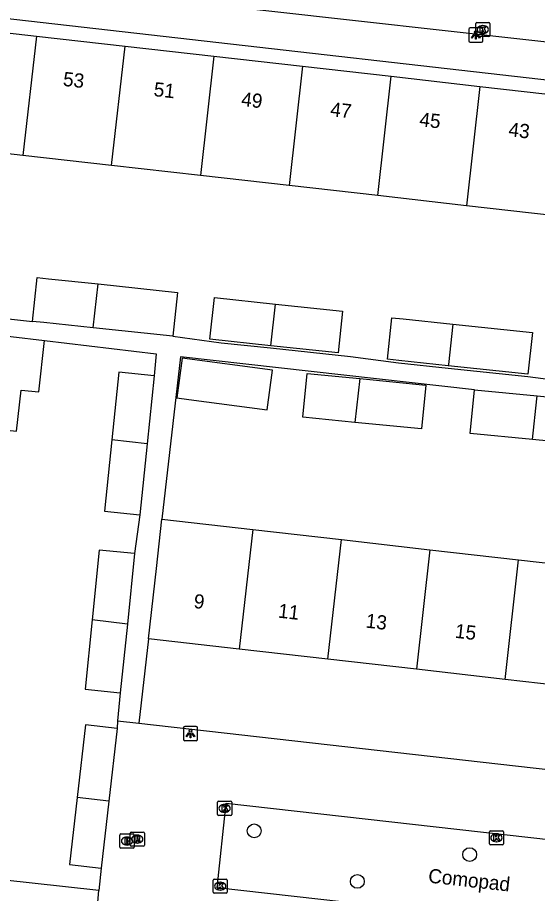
# Model space of a CAD drawing. Extents: x 162082 to 163393, y 388091 to 388632.
# Drawn here: x 162766.7 to 162803.4, y 388405.2 to 388467.1 of the extents above; entities that cross this region are included whole.
import ezdxf

# ---------------------------------------------------------------- set-up
doc = ezdxf.new("R2010")
doc.units = 0
for name, color, linetype in [('IMGEO_Boom', 7, 'Continuous'), ('IMGEO_Brandkraan', 7, 'Continuous'), ('IMGEO_Kolk', 7, 'Continuous'), ('IMGEO_Lichtpunt', 7, 'Continuous'), ('IMGEO_Openbare_ruimte_label', 7, 'Continuous'), ('IMGEO_Pand', 7, 'Continuous'), ('IMGEO_Pand_nummerreeks', 7, 'Continuous'), ('IMGEO_Rijbaan_lokaal_open', 7, 'Continuous'), ('IMGEO_Rioolput', 7, 'Continuous'), ('IMGEO_Voetpad_open', 7, 'Continuous')]:
    doc.layers.add(name, color=color, linetype=linetype)

msp = doc.modelspace()

# ---------------------------------------------------------------- linework, layer by layer
at = {"layer": 'IMGEO_Boom'}
for centre in [(162783.383, 388409.636), (162798.612, 388407.961), (162790.671, 388406.069)]:
    msp.add_circle(centre, 0.489, dxfattribs=at)
at = {"layer": 'IMGEO_Brandkraan'}
for p, q in [((162773.891, 388408.494), (162773.891, 388409.346)), ((162773.966, 388409.42), (162774.818, 388409.42)), ((162774.892, 388409.346), (162774.892, 388408.494)), ((162774.402, 388408.64), (162774.377, 388408.64)), ((162774.379, 388409.2), (162774.404, 388409.2)), ((162774.818, 388408.42), (162773.966, 388408.42))]:
    msp.add_line(p, q, dxfattribs=at)
for points in [[(162773.891, 388408.494), (162773.891, 388409.346)], [(162773.966, 388409.42), (162774.818, 388409.42)], [(162774.892, 388409.346), (162774.892, 388408.494)], [(162774.239, 388409.12), (162774.239, 388408.72), (162774.452, 388408.72)], [(162774.47, 388409.12), (162774.239, 388409.12)], [(162774.418, 388409.039), (162774.364, 388409.039), (162774.364, 388408.963)], [(162774.364, 388408.963), (162774.417, 388408.963)], [(162774.426, 388408.887), (162774.364, 388408.887), (162774.364, 388408.806)], [(162774.364, 388408.806), (162774.426, 388408.806)], [(162774.818, 388408.42), (162773.966, 388408.42)]]:
    msp.add_lwpolyline(points, dxfattribs=at)
for centre, radius, start, end in [((162773.968, 388409.344), 0.0765, 91.55205, 178.44795), ((162773.968, 388409.344), 0.0765, 91.55205, 178.44795), ((162774.816, 388409.344), 0.0765, 1.55205, 88.44795), ((162774.816, 388409.344), 0.0765, 1.55205, 88.44795), ((162774.419, 388409.001), 0.0379, 267.82845, 90.93552), ((162774.427, 388408.846), 0.0404, 269.87594, 90.50774), ((162774.458, 388408.971), 0.251, 268.66757, 293.53466), ((162774.474, 388408.975), 0.145, 59.4692, 91.53667), ((162774.499, 388409.022), 0.0922, 285.51372, 58.15012), ((162774.504, 388408.83), 0.105, 301.31148, 78.98903), ((162773.968, 388408.496), 0.0765, 181.55205, 268.44795), ((162773.968, 388408.496), 0.0765, 181.55205, 268.44795), ((162774.816, 388408.496), 0.0765, 271.55205, 358.44795), ((162774.816, 388408.496), 0.0765, 271.55205, 358.44795)]:
    msp.add_arc(centre, radius, start, end, dxfattribs=at)
for centre, major_axis, ratio, start_param, end_param in [((162774.378, 388408.92), (-0.387, 0.002), 0.722429, 4.712389, 7.853982), ((162774.403, 388408.92), (-0.39, 0.002), 0.717154, 1.570796, 4.712389)]:
    msp.add_ellipse(centre, major_axis=major_axis, ratio=ratio, start_param=start_param, end_param=end_param, dxfattribs=at)
at = {"layer": 'IMGEO_Kolk'}
for p, q in [((162799.037, 388465.834), (162799.037, 388466.686)), ((162799.112, 388466.76), (162799.964, 388466.76)), ((162799.525, 388466.54), (162799.55, 388466.54)), ((162800.038, 388466.686), (162800.038, 388465.834)), ((162799.964, 388465.76), (162799.112, 388465.76)), ((162799.548, 388465.98), (162799.523, 388465.98)), ((162780.864, 388411.732), (162781.716, 388411.732)), ((162780.789, 388410.806), (162780.789, 388411.658)), ((162781.277, 388411.512), (162781.302, 388411.512)), ((162781.79, 388411.658), (162781.79, 388410.806)), ((162781.716, 388410.732), (162780.864, 388410.732)), ((162781.3, 388410.952), (162781.275, 388410.952)), ((162800.003, 388408.724), (162800.003, 388409.576)), ((162800.078, 388409.65), (162800.93, 388409.65)), ((162800.491, 388409.43), (162800.516, 388409.43)), ((162801.004, 388409.576), (162801.004, 388408.724)), ((162800.93, 388408.65), (162800.078, 388408.65)), ((162800.514, 388408.87), (162800.489, 388408.87)), ((162780.479, 388405.306), (162780.479, 388406.158)), ((162780.554, 388406.232), (162781.406, 388406.232)), ((162781.48, 388406.158), (162781.48, 388405.306)), ((162780.967, 388406.012), (162780.992, 388406.012)), ((162781.406, 388405.232), (162780.554, 388405.232)), ((162780.99, 388405.452), (162780.965, 388405.452))]:
    msp.add_line(p, q, dxfattribs=at)
for points in [[(162799.037, 388465.834), (162799.037, 388466.686)], [(162799.112, 388466.76), (162799.964, 388466.76)], [(162799.358, 388466.46), (162799.481, 388466.46), (162799.481, 388466.309), (162799.611, 388466.46), (162799.775, 388466.46), (162799.629, 388466.309), (162799.782, 388466.06), (162799.63, 388466.06), (162799.545, 388466.224), (162799.481, 388466.157), (162799.481, 388466.06), (162799.358, 388466.06), (162799.358, 388466.46)], [(162800.038, 388466.686), (162800.038, 388465.834)], [(162799.964, 388465.76), (162799.112, 388465.76)], [(162780.864, 388411.732), (162781.716, 388411.732)], [(162780.789, 388410.806), (162780.789, 388411.658)], [(162781.11, 388411.432), (162781.233, 388411.432), (162781.233, 388411.281), (162781.363, 388411.432), (162781.527, 388411.432), (162781.381, 388411.281), (162781.534, 388411.032), (162781.382, 388411.032), (162781.297, 388411.196), (162781.233, 388411.129), (162781.233, 388411.032), (162781.11, 388411.032), (162781.11, 388411.432)], [(162781.79, 388411.658), (162781.79, 388410.806)], [(162781.716, 388410.732), (162780.864, 388410.732)], [(162800.003, 388408.724), (162800.003, 388409.576)], [(162800.078, 388409.65), (162800.93, 388409.65)], [(162800.324, 388409.35), (162800.447, 388409.35), (162800.447, 388409.199), (162800.577, 388409.35), (162800.741, 388409.35), (162800.595, 388409.199), (162800.748, 388408.95), (162800.596, 388408.95), (162800.511, 388409.114), (162800.447, 388409.047), (162800.447, 388408.95), (162800.324, 388408.95), (162800.324, 388409.35)], [(162801.004, 388409.576), (162801.004, 388408.724)], [(162800.93, 388408.65), (162800.078, 388408.65)], [(162780.479, 388405.306), (162780.479, 388406.158)], [(162780.554, 388406.232), (162781.406, 388406.232)], [(162781.48, 388406.158), (162781.48, 388405.306)], [(162780.8, 388405.932), (162780.923, 388405.932), (162780.923, 388405.781), (162781.053, 388405.932), (162781.217, 388405.932), (162781.071, 388405.781), (162781.224, 388405.532), (162781.072, 388405.532), (162780.987, 388405.696), (162780.923, 388405.629), (162780.923, 388405.532), (162780.8, 388405.532), (162780.8, 388405.932)], [(162781.406, 388405.232), (162780.554, 388405.232)]]:
    msp.add_lwpolyline(points, dxfattribs=at)
for centre, start, end in [((162799.114, 388466.684), 91.55205, 178.44795), ((162799.114, 388466.684), 91.55205, 178.44795), ((162799.962, 388466.684), 1.55205, 88.44795), ((162799.962, 388466.684), 1.55205, 88.44795), ((162799.114, 388465.836), 181.55205, 268.44795), ((162799.114, 388465.836), 181.55205, 268.44795), ((162799.962, 388465.836), 271.55205, 358.44795), ((162799.962, 388465.836), 271.55205, 358.44795), ((162780.866, 388411.656), 91.55205, 178.44795), ((162780.866, 388411.656), 91.55205, 178.44795), ((162781.714, 388411.656), 1.55205, 88.44795), ((162781.714, 388411.656), 1.55205, 88.44795), ((162780.866, 388410.808), 181.55205, 268.44795), ((162780.866, 388410.808), 181.55205, 268.44795), ((162781.714, 388410.808), 271.55205, 358.44795), ((162781.714, 388410.808), 271.55205, 358.44795), ((162800.08, 388409.574), 91.55205, 178.44795), ((162800.08, 388409.574), 91.55205, 178.44795), ((162800.928, 388409.574), 1.55205, 88.44795), ((162800.928, 388409.574), 1.55205, 88.44795), ((162800.08, 388408.726), 181.55205, 268.44795), ((162800.08, 388408.726), 181.55205, 268.44795), ((162800.928, 388408.726), 271.55205, 358.44795), ((162800.928, 388408.726), 271.55205, 358.44795), ((162780.556, 388406.156), 91.55205, 178.44795), ((162780.556, 388406.156), 91.55205, 178.44795), ((162781.404, 388406.156), 1.55205, 88.44795), ((162781.404, 388406.156), 1.55205, 88.44795), ((162780.556, 388405.308), 181.55205, 268.44795), ((162780.556, 388405.308), 181.55205, 268.44795), ((162781.404, 388405.308), 271.55205, 358.44795), ((162781.404, 388405.308), 271.55205, 358.44795)]:
    msp.add_arc(centre, 0.0765, start, end, dxfattribs=at)
for centre, major_axis, ratio, start_param, end_param in [((162799.524, 388466.26), (-0.387, 0.002), 0.722429, 4.712389, 7.853982), ((162799.549, 388466.26), (-0.39, 0.002), 0.717154, 1.570796, 4.712389), ((162781.276, 388411.232), (-0.387, 0.002), 0.722429, 4.712389, 7.853982), ((162781.301, 388411.232), (-0.39, 0.002), 0.717154, 1.570796, 4.712389), ((162800.49, 388409.15), (-0.387, 0.002), 0.722429, 4.712389, 7.853982), ((162800.515, 388409.15), (-0.39, 0.002), 0.717154, 1.570796, 4.712389), ((162780.966, 388405.732), (-0.387, 0.002), 0.722429, 4.712389, 7.853982), ((162780.991, 388405.732), (-0.39, 0.002), 0.717154, 1.570796, 4.712389)]:
    msp.add_ellipse(centre, major_axis=major_axis, ratio=ratio, start_param=start_param, end_param=end_param, dxfattribs=at)
at = {"layer": 'IMGEO_Lichtpunt'}
for p, q in [((162798.544, 388466.276), (162798.544, 388465.469)), ((162798.544, 388466.276), (162798.544, 388465.469)), ((162799.446, 388466.371), (162798.638, 388466.371)), ((162799.446, 388466.371), (162798.638, 388466.371)), ((162799.54, 388465.469), (162799.54, 388466.276)), ((162799.54, 388465.469), (162799.54, 388466.276)), ((162798.638, 388465.375), (162799.446, 388465.375)), ((162798.638, 388465.375), (162799.446, 388465.375)), ((162778.377, 388416.914), (162778.377, 388416.107)), ((162778.377, 388416.914), (162778.377, 388416.107)), ((162779.279, 388417.009), (162778.471, 388417.009)), ((162779.279, 388417.009), (162778.471, 388417.009)), ((162779.373, 388416.107), (162779.373, 388416.914)), ((162779.373, 388416.107), (162779.373, 388416.914)), ((162778.471, 388416.013), (162779.279, 388416.013)), ((162778.471, 388416.013), (162779.279, 388416.013))]:
    msp.add_line(p, q, dxfattribs=at)
for points in [[(162798.918, 388465.94), (162798.957, 388465.912), (162798.769, 388465.65), (162798.731, 388465.677), (162798.918, 388465.94)], [(162799.02, 388465.892), (162799.067, 388465.892), (162799.067, 388465.57), (162799.02, 388465.57), (162799.02, 388465.892)], [(162799.13, 388465.912), (162799.168, 388465.939), (162799.355, 388465.677), (162799.316, 388465.649), (162799.13, 388465.912)], [(162778.751, 388416.578), (162778.79, 388416.55), (162778.602, 388416.288), (162778.564, 388416.315), (162778.751, 388416.578)], [(162778.853, 388416.53), (162778.9, 388416.53), (162778.9, 388416.208), (162778.853, 388416.208), (162778.853, 388416.53)], [(162778.963, 388416.55), (162779.001, 388416.577), (162779.188, 388416.315), (162779.149, 388416.287), (162778.963, 388416.55)]]:
    msp.add_lwpolyline(points, dxfattribs=at)
for centre in [(162799.043, 388466.074), (162778.876, 388416.712)]:
    msp.add_circle(centre, 0.0994, dxfattribs=at)
for centre, start, end in [((162798.638, 388466.276), 90, 180), ((162798.638, 388466.276), 90, 180), ((162799.446, 388466.276), 0, 90), ((162799.446, 388466.276), 0, 90), ((162798.638, 388465.469), 180, 270), ((162798.638, 388465.469), 180, 270), ((162799.446, 388465.469), 270, 0), ((162799.446, 388465.469), 270, 360), ((162778.471, 388416.914), 90, 180), ((162778.471, 388416.914), 90, 180), ((162779.279, 388416.914), 0, 90), ((162779.279, 388416.914), 0, 90), ((162778.471, 388416.107), 180, 270), ((162778.471, 388416.107), 180, 270), ((162779.279, 388416.107), 270, 0), ((162779.279, 388416.107), 270, 360)]:
    msp.add_arc(centre, 0.0946, start, end, dxfattribs=at)
at = {"layer": 'IMGEO_Pand'}
for points in [[(162767.038, 388457.364), (162760.618, 388458.092), (162760.657, 388458.438), (162756.873, 388458.868), (162757.701, 388466.172), (162761.485, 388465.742), (162761.574, 388466.526), (162767.993, 388465.799)], [(162767.993, 388465.799), (162767.038, 388457.364)], [(162767.993, 388465.799), (162774.26, 388465.088)], [(162773.306, 388456.654), (162774.26, 388465.088)], [(162774.26, 388465.088), (162780.529, 388464.378)], [(162780.529, 388464.378), (162779.574, 388455.944)], [(162780.529, 388464.378), (162786.797, 388463.668)], [(162786.797, 388463.668), (162785.842, 388455.234)], [(162786.797, 388463.668), (162793.065, 388462.957)], [(162792.11, 388454.523), (162793.065, 388462.957)], [(162793.065, 388462.957), (162799.332, 388462.247)], [(162799.332, 388462.247), (162798.378, 388453.813)], [(162799.332, 388462.247), (162805.601, 388461.537)], [(162773.306, 388456.654), (162767.038, 388457.364)], [(162779.574, 388455.944), (162773.306, 388456.654)], [(162785.842, 388455.234), (162779.574, 388455.944)], [(162792.11, 388454.523), (162785.842, 388455.234)], [(162798.378, 388453.813), (162792.11, 388454.523)], [(162804.646, 388453.103), (162798.378, 388453.813)], [(162767.721, 388445.635), (162768.05, 388448.74), (162768.849, 388448.655), (162772.359, 388448.283)], [(162772.008, 388445.18), (162772.359, 388448.283)], [(162772.359, 388448.283), (162777.97, 388447.687), (162777.641, 388444.583)], [(162784.561, 388443.922), (162780.254, 388444.379), (162780.566, 388447.322), (162784.894, 388446.863)], [(162784.561, 388443.922), (162784.894, 388446.863)], [(162784.894, 388446.863), (162789.624, 388446.361), (162789.312, 388443.418), (162784.561, 388443.922)], [(162797.099, 388442.508), (162793.61, 388442.879), (162792.796, 388442.965), (162793.107, 388445.9), (162793.921, 388445.814), (162797.431, 388445.442)], [(162757.425, 388445.531), (162762.396, 388444.987), (162766.191, 388444.571), (162768.556, 388444.288)], [(162772.008, 388445.18), (162768.52, 388445.55), (162767.721, 388445.635)], [(162777.641, 388444.583), (162772.008, 388445.18)], [(162797.431, 388445.442), (162797.109, 388442.591), (162797.099, 388442.508)], [(162797.431, 388445.442), (162803.042, 388444.846), (162802.731, 388441.91), (162797.099, 388442.508)], [(162765.477, 388438.002), (162766.581, 388437.882), (162766.9, 388440.79), (162768.157, 388440.652), (162768.556, 388444.288)], [(162784.68, 388442.191), (162778.286, 388443.043), (162777.914, 388440.229), (162778.757, 388440.118), (162784.308, 388439.385), (162784.68, 388442.191)], [(162776.3, 388441.795), (162773.808, 388442.05), (162773.318, 388437.258)], [(162776.3, 388441.795), (162775.807, 388436.977)], [(162790.485, 388438.505), (162786.826, 388438.863), (162787.129, 388441.956), (162790.837, 388441.593)], [(162790.837, 388441.593), (162790.485, 388438.505)], [(162790.837, 388441.593), (162795.513, 388441.136), (162795.211, 388438.043), (162790.485, 388438.505)], [(162803.04, 388437.287), (162798.655, 388437.717), (162798.957, 388440.808)], [(162798.957, 388440.808), (162803.392, 388440.374)], [(162803.04, 388437.287), (162803.368, 388440.164), (162803.392, 388440.374)], [(162803.392, 388440.374), (162808.164, 388439.906)], [(162808.164, 388439.906), (162808.144, 388439.697), (162807.861, 388436.814), (162803.04, 388437.287)], [(162773.318, 388437.258), (162772.803, 388432.222), (162775.295, 388431.967)], [(162775.807, 388436.977), (162773.318, 388437.258)], [(162775.807, 388436.977), (162775.295, 388431.967)], [(162775.901, 388423.218), (162776.467, 388428.186), (162776.864, 388431.665)], [(162776.864, 388431.665), (162783.275, 388430.934)], [(162783.275, 388430.934), (162782.312, 388422.487)], [(162783.275, 388430.934), (162789.54, 388430.219)], [(162788.577, 388421.773), (162789.54, 388430.219)], [(162789.54, 388430.219), (162795.806, 388429.505)], [(162774.924, 388429.227), (162772.432, 388429.482), (162771.928, 388424.55)], [(162774.924, 388429.227), (162774.415, 388424.254)], [(162795.806, 388429.505), (162794.843, 388421.058)], [(162795.806, 388429.505), (162802.071, 388428.79)], [(162801.108, 388420.344), (162802.071, 388428.79)], [(162802.071, 388428.79), (162808.337, 388428.076)], [(162771.928, 388424.55), (162771.427, 388419.654), (162773.919, 388419.399)], [(162774.415, 388424.254), (162771.928, 388424.55)], [(162774.415, 388424.254), (162773.919, 388419.399)], [(162782.312, 388422.487), (162775.901, 388423.218)], [(162788.577, 388421.773), (162782.312, 388422.487)], [(162794.843, 388421.058), (162788.577, 388421.773)], [(162801.108, 388420.344), (162794.843, 388421.058)], [(162807.374, 388419.629), (162801.108, 388420.344)], [(162773.687, 388416.866), (162771.446, 388417.122), (162770.861, 388411.988)], [(162773.687, 388416.866), (162773.101, 388411.727)], [(162770.861, 388411.988), (162770.323, 388407.27), (162772.564, 388407.015)], [(162773.101, 388411.727), (162770.861, 388411.988)], [(162773.101, 388411.727), (162772.564, 388407.015)]]:
    msp.add_lwpolyline(points, dxfattribs=at)
at = {"layer": 'IMGEO_Rijbaan_lokaal_open'}
for points in [[(162757.624, 388470.527), (162759.881, 388470.341), (162827.517, 388462.78)], [(162773.715, 388417.421), (162773.687, 388416.866)], [(162773.715, 388417.421), (162775.234, 388417.249)], [(162775.234, 388417.249), (162821.398, 388412.02)], [(162780.76, 388405.619), (162781.393, 388411.586), (162820.916, 388407.138), (162820.326, 388401.167), (162780.76, 388405.619)], [(162772.564, 388407.015), (162772.4, 388405.427)], [(162772.078, 388401.51), (162772.4, 388405.427)]]:
    msp.add_lwpolyline(points, dxfattribs=at)
at = {"layer": 'IMGEO_Rioolput'}
for p, q in [((162774.615, 388408.628), (162774.615, 388409.48)), ((162774.69, 388409.554), (162775.542, 388409.554)), ((162775.103, 388409.334), (162775.128, 388409.334)), ((162775.616, 388409.48), (162775.616, 388408.628)), ((162775.126, 388408.774), (162775.101, 388408.774)), ((162775.542, 388408.554), (162774.69, 388408.554))]:
    msp.add_line(p, q, dxfattribs=at)
for points in [[(162774.615, 388408.628), (162774.615, 388409.48)], [(162774.69, 388409.554), (162775.542, 388409.554)], [(162775.204, 388409.252), (162774.952, 388409.254), (162774.952, 388408.854)], [(162775.616, 388409.48), (162775.616, 388408.628)], [(162774.952, 388408.854), (162775.076, 388408.854), (162775.076, 388409.016), (162775.087, 388409.016)], [(162775.13, 388409.173), (162775.076, 388409.173), (162775.076, 388409.092)], [(162775.076, 388409.092), (162775.128, 388409.092)], [(162775.134, 388408.987), (162775.205, 388408.854), (162775.345, 388408.854), (162775.28, 388408.98)], [(162775.542, 388408.554), (162774.69, 388408.554)]]:
    msp.add_lwpolyline(points, dxfattribs=at)
for centre, radius, start, end in [((162774.692, 388409.478), 0.0765, 91.55205, 178.44795), ((162774.692, 388409.478), 0.0765, 91.55205, 178.44795), ((162775.203, 388409.142), 0.109, 350.36119, 89.41601), ((162775.54, 388409.478), 0.0765, 1.55205, 88.44795), ((162775.54, 388409.478), 0.0765, 1.55205, 88.44795), ((162774.692, 388408.63), 0.0765, 181.55205, 268.44795), ((162774.692, 388408.63), 0.0765, 181.55205, 268.44795), ((162775.086, 388408.963), 0.0533, 26.02933, 88.69889), ((162775.112, 388409.281), 0.19, 274.7715, 282.96867), ((162775.136, 388409.077), 0.0964, 77.00612, 93.18647), ((162775.15, 388409.134), 0.0378, 276.66336, 79.67722), ((162775.201, 388409.142), 0.112, 277.58423, 350.98172), ((162775.185, 388408.927), 0.108, 29.51342, 73.79051), ((162775.54, 388408.63), 0.0765, 271.55205, 358.44795), ((162775.54, 388408.63), 0.0765, 271.55205, 358.44795)]:
    msp.add_arc(centre, radius, start, end, dxfattribs=at)
for centre, major_axis, ratio, start_param, end_param in [((162775.102, 388409.054), (-0.387, 0.002), 0.722429, 4.712389, 7.853982), ((162775.127, 388409.054), (-0.39, 0.002), 0.717154, 1.570796, 4.712389)]:
    msp.add_ellipse(centre, major_axis=major_axis, ratio=ratio, start_param=start_param, end_param=end_param, dxfattribs=at)
at = {"layer": 'IMGEO_Voetpad_open'}
for points in [[(162826.615, 388460.114), (162754.989, 388468.267), (162754.811, 388468.287)], [(162752.474, 388447.328), (162767.721, 388445.635)], [(162777.641, 388444.583), (162781.056, 388444.13), (162784.543, 388443.76), (162790.177, 388443.163), (162793.592, 388442.709), (162797.08, 388442.339), (162802.713, 388441.742), (162806.128, 388441.288)], [(162768.556, 388444.288), (162776.458, 388443.342), (162776.3, 388441.795)], [(162798.957, 388440.808), (162778.173, 388443.137), (162776.864, 388431.665)], [(162775.295, 388431.967), (162774.924, 388429.227)], [(162775.901, 388423.218), (162775.234, 388417.249)], [(162773.919, 388419.399), (162773.715, 388417.421)], [(162772.4, 388405.427), (162763.163, 388406.44)]]:
    msp.add_lwpolyline(points, dxfattribs=at)

# ---------------------------------------------------------------- texts
at = {"layer": 'IMGEO_Openbare_ruimte_label'}
msp.add_text('Comopad', height=1, rotation=353.68512, dxfattribs=at).set_placement((162795.644, 388405.99))
at = {"layer": 'IMGEO_Pand_nummerreeks'}
for s, rotation, p in [('53', 353.53462, (162769.83, 388462.289)), ('51', 353.53462, (162776.241, 388461.563)), ('49', 353.53462, (162782.426, 388460.861)), ('47', 353.53462, (162788.724, 388460.148)), ('45', 353.53462, (162795.022, 388459.434)), ('43', 353.53462, (162801.32, 388458.72)), ('9', 353.4948, (162779.067, 388425.393)), ('11', 353.4948, (162785.032, 388424.712)), ('13', 353.4948, (162791.226, 388424.006)), ('15', 353.4948, (162797.534, 388423.287))]:
    msp.add_text(s, height=1, rotation=rotation, dxfattribs=at).set_placement(p)

doc.saveas('drawing.dxf')
